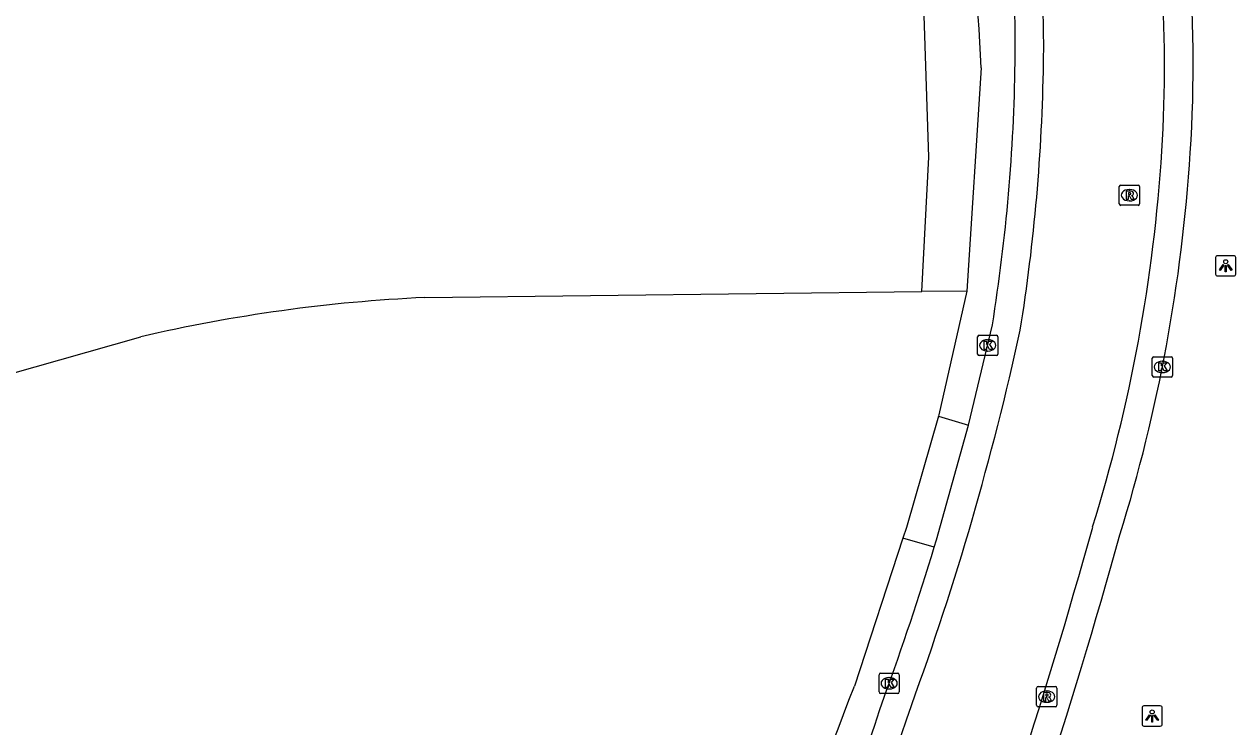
# Model space of a CAD drawing. Extents: x 156414 to 157775, y 382335 to 383765.
# Drawn here: x 157601 to 157660.8, y 382680.1 to 382714.8 of the extents above; entities that cross this region are included whole.
import ezdxf

# ---------------------------------------------------------------- set-up
doc = ezdxf.new("R2010")
doc.units = 0
for name, color, linetype in [('IMGEO_Fietspad_open', 7, 'Continuous'), ('IMGEO_Grasland_agrarisch', 7, 'Continuous'), ('IMGEO_Kolk', 7, 'Continuous'), ('IMGEO_Lichtpunt', 7, 'Continuous'), ('IMGEO_Loofbos', 7, 'Continuous'), ('IMGEO_Rijbaan_lokaal_gesloten', 7, 'Continuous'), ('IMGEO_Rioolput', 7, 'Continuous'), ('IMGEO_Voetpad_open', 7, 'Continuous')]:
    doc.layers.add(name, color=color, linetype=linetype)

msp = doc.modelspace()

# ---------------------------------------------------------------- linework, layer by layer
at = {"layer": 'IMGEO_Fietspad_open'}
for points in [[(157647.582, 382694.987), (157648.757, 382699.928)], [(157645.892, 382688.957), (157646.004, 382689.327), (157647.582, 382694.987)]]:
    msp.add_lwpolyline(points, dxfattribs=at)
for centre, radius, start, end in [((157603.726, 382713.699), 46.161, 358.97289, 11.9203), ((157593.359, 382712.735), 65.303, 356.20829, 5.20179), ((157560.678, 382714.083), 89.209, 350.86991, 359.22193), ((157577.221, 382713.64), 81.466, 342.81112, 356.32414), ((157380.877, 382765.61), 284.522, 339.03153, 344.49787), ((157509.192, 382730.527), 142.881, 339.97884, 343.08578), ((157087.157, 382869.783), 587.246, 336.60889, 341.310794)]:
    msp.add_arc(centre, radius, start, end, dxfattribs=at)
at = {"layer": 'IMGEO_Grasland_agrarisch'}
msp.add_lwpolyline([(157645.274, 382701.578), (157645.617, 382708.21), (157645.214, 382720.7), (157643.936, 382729.394), (157637.122, 382773.691), (157630.612, 382772.641), (157613.365, 382871.358), (157472.235, 382792.457)], dxfattribs=at)
at = {"layer": 'IMGEO_Kolk'}
for p, q in [((157648.029, 382698.49), (157648.029, 382699.342)), ((157648.104, 382699.416), (157648.956, 382699.416)), ((157649.03, 382699.342), (157649.03, 382698.49)), ((157648.54, 382698.636), (157648.515, 382698.636)), ((157648.517, 382699.196), (157648.542, 382699.196)), ((157648.956, 382698.416), (157648.104, 382698.416)), ((157656.642, 382697.426), (157656.642, 382698.278)), ((157656.717, 382698.352), (157657.569, 382698.352)), ((157657.13, 382698.132), (157657.155, 382698.132)), ((157657.643, 382698.278), (157657.643, 382697.426)), ((157657.153, 382697.572), (157657.128, 382697.572)), ((157657.569, 382697.352), (157656.717, 382697.352)), ((157643.164, 382681.816), (157643.164, 382682.668)), ((157643.239, 382682.742), (157644.091, 382682.742)), ((157643.652, 382682.522), (157643.677, 382682.522)), ((157644.165, 382682.668), (157644.165, 382681.816)), ((157643.675, 382681.962), (157643.65, 382681.962)), ((157644.091, 382681.742), (157643.239, 382681.742))]:
    msp.add_line(p, q, dxfattribs=at)
for points in [[(157648.029, 382698.49), (157648.029, 382699.342)], [(157648.104, 382699.416), (157648.956, 382699.416)], [(157649.03, 382699.342), (157649.03, 382698.49)], [(157648.35, 382699.116), (157648.473, 382699.116), (157648.473, 382698.965), (157648.603, 382699.116), (157648.767, 382699.116), (157648.621, 382698.965), (157648.774, 382698.716), (157648.622, 382698.716), (157648.537, 382698.88), (157648.473, 382698.813), (157648.473, 382698.716), (157648.35, 382698.716), (157648.35, 382699.116)], [(157648.956, 382698.416), (157648.104, 382698.416)], [(157656.642, 382697.426), (157656.642, 382698.278)], [(157656.717, 382698.352), (157657.569, 382698.352)], [(157656.963, 382698.052), (157657.086, 382698.052), (157657.086, 382697.901), (157657.216, 382698.052), (157657.38, 382698.052), (157657.234, 382697.901), (157657.387, 382697.652), (157657.235, 382697.652), (157657.15, 382697.816), (157657.086, 382697.749), (157657.086, 382697.652), (157656.963, 382697.652), (157656.963, 382698.052)], [(157657.643, 382698.278), (157657.643, 382697.426)], [(157657.569, 382697.352), (157656.717, 382697.352)], [(157643.164, 382681.816), (157643.164, 382682.668)], [(157643.239, 382682.742), (157644.091, 382682.742)], [(157644.165, 382682.668), (157644.165, 382681.816)], [(157643.485, 382682.442), (157643.608, 382682.442), (157643.608, 382682.291), (157643.738, 382682.442), (157643.902, 382682.442), (157643.756, 382682.291), (157643.909, 382682.042), (157643.757, 382682.042), (157643.672, 382682.206), (157643.608, 382682.139), (157643.608, 382682.042), (157643.485, 382682.042), (157643.485, 382682.442)], [(157644.091, 382681.742), (157643.239, 382681.742)]]:
    msp.add_lwpolyline(points, dxfattribs=at)
for centre, start, end in [((157648.106, 382699.34), 91.55205, 178.44795), ((157648.106, 382699.34), 91.55205, 178.44795), ((157648.954, 382699.34), 1.55205, 88.44795), ((157648.954, 382699.34), 1.55205, 88.44795), ((157648.106, 382698.492), 181.55205, 268.44795), ((157648.106, 382698.492), 181.55205, 268.44795), ((157648.954, 382698.492), 271.55205, 358.44795), ((157648.954, 382698.492), 271.55205, 358.44795), ((157656.719, 382698.276), 91.55205, 178.44795), ((157656.719, 382698.276), 91.55205, 178.44795), ((157657.567, 382698.276), 1.55205, 88.44795), ((157657.567, 382698.276), 1.55205, 88.44795), ((157656.719, 382697.428), 181.55205, 268.44795), ((157656.719, 382697.428), 181.55205, 268.44795), ((157657.567, 382697.428), 271.55205, 358.44795), ((157657.567, 382697.428), 271.55205, 358.44795), ((157643.241, 382682.666), 91.55205, 178.44795), ((157643.241, 382682.666), 91.55205, 178.44795), ((157644.089, 382682.666), 1.55205, 88.44795), ((157644.089, 382682.666), 1.55205, 88.44795), ((157643.241, 382681.818), 181.55205, 268.44795), ((157643.241, 382681.818), 181.55205, 268.44795), ((157644.089, 382681.818), 271.55205, 358.44795), ((157644.089, 382681.818), 271.55205, 358.44795)]:
    msp.add_arc(centre, 0.0765, start, end, dxfattribs=at)
for centre, major_axis, ratio, start_param, end_param in [((157648.516, 382698.916), (-0.387, 0.002), 0.722429, 4.712389, 7.853982), ((157648.541, 382698.916), (-0.39, 0.002), 0.717154, 1.570796, 4.712389), ((157657.129, 382697.852), (-0.387, 0.002), 0.722429, 4.712389, 7.853982), ((157657.154, 382697.852), (-0.39, 0.002), 0.717154, 1.570796, 4.712389), ((157643.651, 382682.242), (-0.387, 0.002), 0.722429, 4.712389, 7.853982), ((157643.676, 382682.242), (-0.39, 0.002), 0.717154, 1.570796, 4.712389)]:
    msp.add_ellipse(centre, major_axis=major_axis, ratio=ratio, start_param=start_param, end_param=end_param, dxfattribs=at)
at = {"layer": 'IMGEO_Lichtpunt'}
for p, q in [((157659.767, 382703.244), (157659.767, 382702.437)), ((157659.767, 382703.244), (157659.767, 382702.437)), ((157660.669, 382703.339), (157659.861, 382703.339)), ((157660.669, 382703.339), (157659.861, 382703.339)), ((157660.763, 382702.437), (157660.763, 382703.244)), ((157660.763, 382702.437), (157660.763, 382703.244)), ((157659.861, 382702.343), (157660.669, 382702.343)), ((157659.861, 382702.343), (157660.669, 382702.343)), ((157656.139, 382681.031), (157656.139, 382680.224)), ((157656.139, 382681.031), (157656.139, 382680.224)), ((157657.041, 382681.126), (157656.233, 382681.126)), ((157657.041, 382681.126), (157656.233, 382681.126)), ((157657.135, 382680.224), (157657.135, 382681.031)), ((157657.135, 382680.224), (157657.135, 382681.031)), ((157656.233, 382680.13), (157657.041, 382680.13)), ((157656.233, 382680.13), (157657.041, 382680.13))]:
    msp.add_line(p, q, dxfattribs=at)
for points in [[(157660.141, 382702.908), (157660.18, 382702.88), (157659.992, 382702.618), (157659.954, 382702.645), (157660.141, 382702.908)], [(157660.243, 382702.86), (157660.29, 382702.86), (157660.29, 382702.538), (157660.243, 382702.538), (157660.243, 382702.86)], [(157660.353, 382702.88), (157660.391, 382702.907), (157660.578, 382702.645), (157660.539, 382702.617), (157660.353, 382702.88)], [(157656.513, 382680.695), (157656.552, 382680.667), (157656.364, 382680.405), (157656.326, 382680.432), (157656.513, 382680.695)], [(157656.725, 382680.667), (157656.763, 382680.694), (157656.95, 382680.432), (157656.911, 382680.404), (157656.725, 382680.667)], [(157656.615, 382680.647), (157656.662, 382680.647), (157656.662, 382680.325), (157656.615, 382680.325), (157656.615, 382680.647)]]:
    msp.add_lwpolyline(points, dxfattribs=at)
for centre in [(157660.266, 382703.042), (157656.638, 382680.829)]:
    msp.add_circle(centre, 0.0994, dxfattribs=at)
for centre, start, end in [((157659.861, 382703.244), 90, 180), ((157659.861, 382703.244), 90, 180), ((157660.669, 382703.244), 0, 90), ((157660.669, 382703.244), 0, 90), ((157659.861, 382702.437), 180, 270), ((157659.861, 382702.437), 180, 270), ((157660.669, 382702.437), 270, 0), ((157660.669, 382702.437), 270, 360), ((157656.233, 382681.031), 90, 180), ((157656.233, 382681.031), 90, 180), ((157657.041, 382681.031), 0, 90), ((157657.041, 382681.031), 0, 90), ((157656.233, 382680.224), 180, 270), ((157656.233, 382680.224), 180, 270), ((157657.041, 382680.224), 270, 0), ((157657.041, 382680.224), 270, 360)]:
    msp.add_arc(centre, 0.0946, start, end, dxfattribs=at)
at = {"layer": 'IMGEO_Loofbos'}
for points in [[(157620.757, 382701.277), (157645.274, 382701.578)], [(157647.497, 382701.598), (157645.274, 382701.578)], [(157623.886, 382635.978), (157592.264, 382654.396), (157591.124, 382655.08), (157589.195, 382657.009), (157572.635, 382686.394), (157571.234, 382689.263), (157606.747, 382699.338)]]:
    msp.add_lwpolyline(points, dxfattribs=at)
msp.add_arc((157624.326, 382623.904), 77.455, 92.64128, 103.11821, dxfattribs=at)
at = {"layer": 'IMGEO_Rijbaan_lokaal_gesloten'}
for centre, radius, start, end in [((157588.515, 382712.659), 68.733, 356.53492, 11.46997), ((157603.51, 382713.679), 47.777, 359.00573, 11.85003), ((157559.459, 382714.197), 91.829, 350.89175, 359.15977), ((157577.058, 382713.668), 80.23, 342.80909, 356.31062), ((157509.41, 382730.454), 144.051, 339.98541, 347.65662), ((157381.811, 382765.305), 282.141, 339.02086, 344.51022), ((157086.368, 382870.088), 589.491, 336.611674, 341.306319)]:
    msp.add_arc(centre, radius, start, end, dxfattribs=at)
at = {"layer": 'IMGEO_Rioolput'}
for p, q in [((157655.017, 382705.9), (157655.017, 382706.752)), ((157655.092, 382706.826), (157655.944, 382706.826)), ((157655.505, 382706.606), (157655.53, 382706.606)), ((157656.018, 382706.752), (157656.018, 382705.9)), ((157655.944, 382705.826), (157655.092, 382705.826)), ((157655.528, 382706.046), (157655.503, 382706.046)), ((157650.938, 382681.159), (157650.938, 382682.011)), ((157651.013, 382682.085), (157651.865, 382682.085)), ((157651.939, 382682.011), (157651.939, 382681.159)), ((157651.449, 382681.305), (157651.424, 382681.305)), ((157651.426, 382681.865), (157651.451, 382681.865)), ((157651.865, 382681.085), (157651.013, 382681.085))]:
    msp.add_line(p, q, dxfattribs=at)
for points in [[(157655.017, 382705.9), (157655.017, 382706.752)], [(157655.092, 382706.826), (157655.944, 382706.826)], [(157655.606, 382706.524), (157655.354, 382706.526), (157655.354, 382706.126)], [(157655.532, 382706.445), (157655.478, 382706.445), (157655.478, 382706.364)], [(157656.018, 382706.752), (157656.018, 382705.9)], [(157655.944, 382705.826), (157655.092, 382705.826)], [(157655.354, 382706.126), (157655.478, 382706.126), (157655.478, 382706.288), (157655.489, 382706.288)], [(157655.478, 382706.364), (157655.53, 382706.364)], [(157655.536, 382706.259), (157655.607, 382706.126), (157655.747, 382706.126), (157655.682, 382706.252)], [(157650.938, 382681.159), (157650.938, 382682.011)], [(157651.013, 382682.085), (157651.865, 382682.085)], [(157651.939, 382682.011), (157651.939, 382681.159)], [(157651.527, 382681.783), (157651.275, 382681.785), (157651.275, 382681.385)], [(157651.275, 382681.385), (157651.399, 382681.385), (157651.399, 382681.547), (157651.41, 382681.547)], [(157651.453, 382681.704), (157651.399, 382681.704), (157651.399, 382681.623)], [(157651.399, 382681.623), (157651.451, 382681.623)], [(157651.457, 382681.518), (157651.528, 382681.385), (157651.668, 382681.385), (157651.603, 382681.511)], [(157651.865, 382681.085), (157651.013, 382681.085)]]:
    msp.add_lwpolyline(points, dxfattribs=at)
for centre, radius, start, end in [((157655.094, 382706.75), 0.0765, 91.55205, 178.44795), ((157655.094, 382706.75), 0.0765, 91.55205, 178.44795), ((157655.538, 382706.349), 0.0964, 77.00612, 93.18647), ((157655.552, 382706.406), 0.0378, 276.66336, 79.67722), ((157655.605, 382706.414), 0.109, 350.36119, 89.41601), ((157655.603, 382706.414), 0.112, 277.58423, 350.98172), ((157655.942, 382706.75), 0.0765, 1.55205, 88.44795), ((157655.942, 382706.75), 0.0765, 1.55205, 88.44795), ((157655.094, 382705.902), 0.0765, 181.55205, 268.44795), ((157655.094, 382705.902), 0.0765, 181.55205, 268.44795), ((157655.488, 382706.235), 0.0533, 26.02933, 88.69889), ((157655.514, 382706.553), 0.19, 274.7715, 282.96867), ((157655.587, 382706.199), 0.108, 29.51342, 73.79051), ((157655.942, 382705.902), 0.0765, 271.55205, 358.44795), ((157655.942, 382705.902), 0.0765, 271.55205, 358.44795), ((157651.015, 382682.009), 0.0765, 91.55205, 178.44795), ((157651.015, 382682.009), 0.0765, 91.55205, 178.44795), ((157651.863, 382682.009), 0.0765, 1.55205, 88.44795), ((157651.863, 382682.009), 0.0765, 1.55205, 88.44795), ((157651.409, 382681.494), 0.0533, 26.02933, 88.69889), ((157651.435, 382681.812), 0.19, 274.7715, 282.96867), ((157651.459, 382681.608), 0.0964, 77.00612, 93.18647), ((157651.473, 382681.665), 0.0378, 276.66336, 79.67722), ((157651.526, 382681.673), 0.109, 350.36119, 89.41601), ((157651.524, 382681.673), 0.112, 277.58423, 350.98172), ((157651.508, 382681.458), 0.108, 29.51342, 73.79051), ((157651.015, 382681.161), 0.0765, 181.55205, 268.44795), ((157651.015, 382681.161), 0.0765, 181.55205, 268.44795), ((157651.863, 382681.161), 0.0765, 271.55205, 358.44795), ((157651.863, 382681.161), 0.0765, 271.55205, 358.44795)]:
    msp.add_arc(centre, radius, start, end, dxfattribs=at)
for centre, major_axis, ratio, start_param, end_param in [((157655.504, 382706.326), (-0.387, 0.002), 0.722429, 4.712389, 7.853982), ((157655.529, 382706.326), (-0.39, 0.002), 0.717154, 1.570796, 4.712389), ((157651.425, 382681.585), (-0.387, 0.002), 0.722429, 4.712389, 7.853982), ((157651.45, 382681.585), (-0.39, 0.002), 0.717154, 1.570796, 4.712389)]:
    msp.add_ellipse(centre, major_axis=major_axis, ratio=ratio, start_param=start_param, end_param=end_param, dxfattribs=at)
at = {"layer": 'IMGEO_Voetpad_open'}
for points in [[(157648.201, 382712.613), (157647.497, 382701.598)], [(157647.497, 382701.598), (157646.111, 382695.495), (157646.092, 382695.429)], [(157646.092, 382695.429), (157644.512, 382689.924), (157644.339, 382689.397)], [(157646.092, 382695.429), (157647.582, 382694.987)], [(157644.339, 382689.397), (157641.947, 382682.105)], [(157645.892, 382688.957), (157644.339, 382689.397)]]:
    msp.add_lwpolyline(points, dxfattribs=at)
for centre, radius, start, end in [((157544.057, 382708.042), 104.244, 2.51322, 8.08944), ((154516.49, 383874.31), 3345.121, 338.297236, 339.120666)]:
    msp.add_arc(centre, radius, start, end, dxfattribs=at)

doc.saveas('drawing.dxf')
